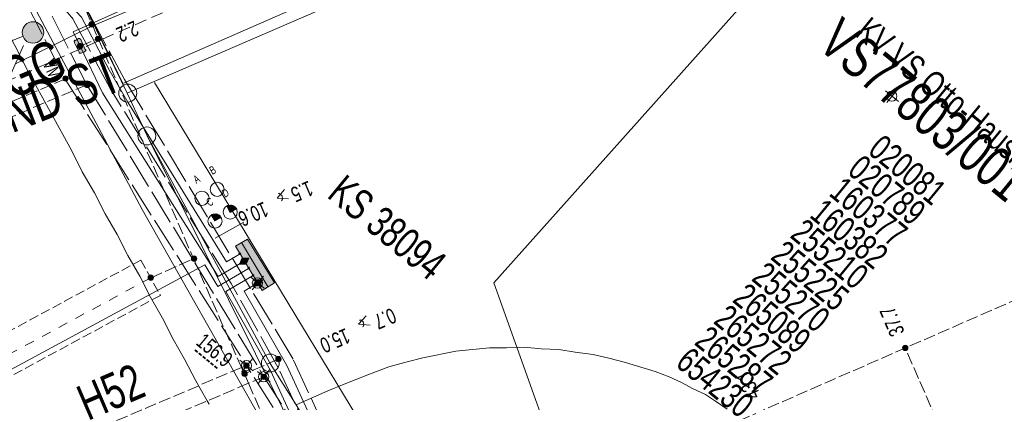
# Model space of a CAD drawing. Header units: metres. Extents: x -740 to 758, y -633 to 854.
# Tile 1006 of 1056: x 387 to 421, y 112 to 126. Entities that reach past the tile are written whole.
import ezdxf

# ---------------------------------------------------------------- set-up
doc = ezdxf.new("R2010")
doc.units = ezdxf.units.M
doc.header["$MEASUREMENT"] = 0
for name, pattern in [('1248_208', [1.456, 1.248, -0.208]), ('333_125', [0.4576, 0.3328, -0.1248]), ('333_333', [0.6656, 0.3328, -0.3328]), ('416_125', [0.5408, 0.416, -0.1248]), ('416_208', [0.624, 0.416, -0.208])]:
    doc.linetypes.add(name, pattern=pattern)
for name, color, linetype in [('Gas.LOVION', 7, 'Continuous'), ('Gis.LOVION', 7, 'Continuous'), ('Grundkarte.LOVION', 7, 'Continuous'), ('Strom.LOVION', 7, 'Continuous'), ('StromBemass.LOVION', 7, 'Continuous'), ('Telko.LOVION', 7, 'Continuous'), ('Wasser.LOVION', 7, 'Continuous')]:
    doc.layers.add(name, color=color, linetype=linetype)
doc.styles.add('ERSTELLTER_STIL_1', font='arial.ttf')

msp = doc.modelspace()

# ---------------------------------------------------------------- hatches: boundary and pattern name
at = {"layer": 'Strom.LOVION', "linetype": 'Continuous', "lineweight": 13}
for points in [[(388.814, 124.747), (388.979, 124.423), (388.982, 124.394), (388.998, 124.38), (389.057, 124.386), (389.171, 124.427), (389.224, 124.491), (389.192, 124.518), (389.04, 124.857), (388.992, 124.897), (388.963, 124.894), (388.851, 124.824), (388.835, 124.837), (388.809, 124.805)], [(394.445, 117.642), (395.38, 116.093), (395.812, 116.357), (394.864, 117.89)]]:
    msp.add_hatch(color=7, dxfattribs=at).paths.add_polyline_path(points)
at = {"layer": 'Strom.LOVION', "linetype": 'Continuous', "lineweight": 18}
for color, points in [(5, [(394.588, 117.39), (394.572, 117.403), (394.558, 117.387), (394.607, 117.348), (394.633, 117.38), (394.601, 117.406)]), (1, [(394.817, 117.014), (394.914, 117.23), (394.677, 117.236), (394.58, 117.02)]), (5, [(394.892, 116.844), (394.906, 116.86), (394.922, 116.846), (394.935, 116.863), (394.919, 116.876), (394.932, 116.892), (394.916, 116.905), (394.903, 116.889), (394.887, 116.902), (394.873, 116.886), (394.89, 116.873), (394.876, 116.857)]), (5, [(395.059, 116.653), (395.032, 116.621), (395.065, 116.594), (395.091, 116.627)]), (1, [(395.151, 116.47), (395.054, 116.253), (395.291, 116.247), (395.388, 116.463)])]:
    msp.add_hatch(color=color, dxfattribs=at).paths.add_polyline_path(points)
at = {"layer": 'StromBemass.LOVION', "linetype": 'Continuous', "lineweight": 13}
for points in [[(389.493, 125.333), (389.5, 125.343), (389.506, 125.353), (389.51, 125.364), (389.513, 125.376), (389.514, 125.388), (389.514, 125.4), (389.513, 125.412), (389.51, 125.424), (389.505, 125.435), (389.5, 125.445), (389.493, 125.455), (389.484, 125.464), (389.475, 125.471), (389.465, 125.478), (389.454, 125.483), (389.442, 125.486), (389.431, 125.489), (389.419, 125.489), (389.407, 125.489), (389.395, 125.486), (389.383, 125.483), (389.373, 125.477), (389.363, 125.471), (389.353, 125.463), (389.345, 125.454), (389.338, 125.445), (389.332, 125.434), (389.328, 125.423), (389.325, 125.411), (389.323, 125.399), (389.324, 125.387), (389.325, 125.375), (389.328, 125.364), (389.333, 125.353), (389.338, 125.342), (389.345, 125.332), (389.354, 125.324), (389.363, 125.316), (389.373, 125.31), (389.384, 125.305), (389.395, 125.301), (389.407, 125.299), (389.419, 125.298), (389.431, 125.299), (389.443, 125.301), (389.454, 125.305), (389.465, 125.31), (389.475, 125.316), (389.485, 125.324)], [(389.493, 125.333), (389.5, 125.343), (389.506, 125.353), (389.51, 125.364), (389.513, 125.376), (389.514, 125.388), (389.514, 125.4), (389.513, 125.412), (389.51, 125.424), (389.505, 125.435), (389.5, 125.445), (389.493, 125.455), (389.484, 125.464), (389.475, 125.471), (389.465, 125.478), (389.454, 125.483), (389.442, 125.486), (389.431, 125.489), (389.419, 125.489), (389.407, 125.489), (389.395, 125.486), (389.383, 125.483), (389.373, 125.477), (389.363, 125.471), (389.353, 125.463), (389.345, 125.454), (389.338, 125.445), (389.332, 125.434), (389.328, 125.423), (389.325, 125.411), (389.323, 125.399), (389.324, 125.387), (389.325, 125.375), (389.328, 125.364), (389.333, 125.353), (389.338, 125.342), (389.345, 125.332), (389.354, 125.324), (389.363, 125.316), (389.373, 125.31), (389.384, 125.305), (389.395, 125.301), (389.407, 125.299), (389.419, 125.298), (389.431, 125.299), (389.443, 125.301), (389.454, 125.305), (389.465, 125.31), (389.475, 125.316), (389.485, 125.324)], [(389.712, 124.826), (389.718, 124.835), (389.724, 124.845), (389.728, 124.856), (389.731, 124.867), (389.732, 124.879), (389.732, 124.89), (389.731, 124.902), (389.728, 124.913), (389.724, 124.924), (389.718, 124.934), (389.711, 124.944), (389.703, 124.952), (389.694, 124.959), (389.684, 124.966), (389.674, 124.971), (389.663, 124.974), (389.651, 124.976), (389.64, 124.977), (389.628, 124.976), (389.617, 124.974), (389.606, 124.97), (389.595, 124.965), (389.585, 124.959), (389.576, 124.952), (389.568, 124.943), (389.562, 124.934), (389.556, 124.924), (389.552, 124.913), (389.549, 124.901), (389.547, 124.89), (389.548, 124.878), (389.549, 124.867), (389.552, 124.855), (389.556, 124.845), (389.562, 124.834), (389.569, 124.825), (389.577, 124.817), (389.586, 124.809), (389.596, 124.803), (389.606, 124.798), (389.617, 124.795), (389.629, 124.792), (389.64, 124.792), (389.652, 124.793), (389.663, 124.795), (389.674, 124.798), (389.685, 124.803), (389.695, 124.81), (389.704, 124.817)], [(389.081, 124.571), (389.087, 124.581), (389.093, 124.591), (389.097, 124.602), (389.1, 124.614), (389.102, 124.625), (389.102, 124.637), (389.1, 124.649), (389.097, 124.66), (389.093, 124.671), (389.087, 124.682), (389.08, 124.691), (389.072, 124.7), (389.063, 124.707), (389.053, 124.714), (389.042, 124.719), (389.031, 124.722), (389.019, 124.724), (389.007, 124.725), (388.996, 124.724), (388.984, 124.722), (388.973, 124.718), (388.962, 124.713), (388.952, 124.707), (388.943, 124.699), (388.935, 124.691), (388.928, 124.681), (388.922, 124.671), (388.918, 124.66), (388.915, 124.648), (388.914, 124.636), (388.914, 124.625), (388.915, 124.613), (388.918, 124.601), (388.923, 124.59), (388.928, 124.58), (388.935, 124.571), (388.943, 124.562), (388.953, 124.554), (388.963, 124.548), (388.973, 124.543), (388.985, 124.54), (388.996, 124.537), (389.008, 124.537), (389.02, 124.537), (389.031, 124.54), (389.043, 124.543), (389.053, 124.548), (389.063, 124.555), (389.072, 124.562)], [(388.578, 123.441), (388.584, 123.45), (388.59, 123.461), (388.594, 123.472), (388.597, 123.483), (388.599, 123.495), (388.599, 123.506), (388.597, 123.518), (388.594, 123.529), (388.59, 123.54), (388.584, 123.551), (388.577, 123.56), (388.569, 123.569), (388.56, 123.576), (388.55, 123.582), (388.539, 123.587), (388.528, 123.591), (388.517, 123.593), (388.505, 123.594), (388.493, 123.593), (388.482, 123.591), (388.471, 123.587), (388.46, 123.582), (388.45, 123.576), (388.441, 123.568), (388.433, 123.56), (388.426, 123.55), (388.421, 123.54), (388.416, 123.529), (388.413, 123.517), (388.412, 123.506), (388.412, 123.494), (388.414, 123.482), (388.417, 123.471), (388.421, 123.46), (388.427, 123.45), (388.434, 123.44), (388.442, 123.432), (388.451, 123.424), (388.461, 123.418), (388.471, 123.413), (388.482, 123.41), (388.494, 123.407), (388.506, 123.407), (388.517, 123.408), (388.529, 123.41), (388.54, 123.413), (388.551, 123.418), (388.561, 123.425), (388.57, 123.432)], [(389.335, 123.219), (389.342, 123.229), (389.348, 123.239), (389.352, 123.25), (389.355, 123.262), (389.357, 123.274), (389.357, 123.286), (389.355, 123.298), (389.352, 123.31), (389.348, 123.321), (389.342, 123.332), (389.335, 123.342), (389.326, 123.351), (389.317, 123.358), (389.307, 123.365), (389.296, 123.37), (389.284, 123.374), (389.272, 123.376), (389.26, 123.376), (389.248, 123.376), (389.236, 123.373), (389.225, 123.37), (389.214, 123.364), (389.204, 123.358), (389.194, 123.35), (389.186, 123.341), (389.179, 123.331), (389.173, 123.321), (389.169, 123.31), (389.166, 123.298), (389.164, 123.286), (389.164, 123.274), (389.166, 123.262), (389.169, 123.25), (389.173, 123.239), (389.179, 123.228), (389.186, 123.218), (389.195, 123.209), (389.204, 123.202), (389.214, 123.195), (389.225, 123.19), (389.237, 123.186), (389.249, 123.184), (389.261, 123.183), (389.273, 123.184), (389.285, 123.187), (389.296, 123.19), (389.307, 123.196), (389.318, 123.202), (389.327, 123.21)], [(393.072, 117.149), (393.079, 117.158), (393.085, 117.169), (393.089, 117.18), (393.092, 117.191), (393.093, 117.203), (393.093, 117.215), (393.092, 117.226), (393.089, 117.238), (393.084, 117.249), (393.079, 117.259), (393.072, 117.269), (393.063, 117.277), (393.054, 117.285), (393.044, 117.291), (393.034, 117.296), (393.022, 117.3), (393.011, 117.302), (392.999, 117.303), (392.987, 117.302), (392.975, 117.3), (392.964, 117.296), (392.953, 117.291), (392.943, 117.285), (392.934, 117.277), (392.926, 117.268), (392.919, 117.259), (392.914, 117.248), (392.909, 117.237), (392.906, 117.226), (392.905, 117.214), (392.905, 117.202), (392.907, 117.19), (392.91, 117.179), (392.914, 117.168), (392.92, 117.158), (392.927, 117.148), (392.935, 117.139), (392.944, 117.132), (392.954, 117.126), (392.965, 117.121), (392.976, 117.117), (392.988, 117.115), (392.999, 117.114), (393.011, 117.115), (393.023, 117.117), (393.034, 117.121), (393.045, 117.126), (393.055, 117.132), (393.064, 117.14)], [(391.558, 116.483), (391.566, 116.493), (391.571, 116.503), (391.576, 116.514), (391.579, 116.526), (391.58, 116.538), (391.58, 116.55), (391.579, 116.562), (391.575, 116.574), (391.571, 116.585), (391.565, 116.595), (391.558, 116.605), (391.55, 116.614), (391.54, 116.621), (391.53, 116.628), (391.519, 116.633), (391.508, 116.637), (391.496, 116.639), (391.484, 116.64), (391.472, 116.639), (391.46, 116.637), (391.449, 116.633), (391.438, 116.628), (391.428, 116.621), (391.419, 116.613), (391.41, 116.605), (391.403, 116.595), (391.398, 116.584), (391.393, 116.573), (391.39, 116.561), (391.389, 116.549), (391.389, 116.537), (391.39, 116.525), (391.393, 116.514), (391.398, 116.503), (391.404, 116.492), (391.411, 116.482), (391.419, 116.474), (391.428, 116.466), (391.438, 116.46), (391.449, 116.454), (391.461, 116.451), (391.473, 116.449), (391.485, 116.448), (391.497, 116.449), (391.509, 116.451), (391.52, 116.455), (391.531, 116.46), (391.541, 116.466), (391.55, 116.474)], [(417.92, 114.028), (417.927, 114.038), (417.933, 114.048), (417.937, 114.059), (417.94, 114.071), (417.941, 114.082), (417.941, 114.094), (417.94, 114.106), (417.937, 114.117), (417.932, 114.128), (417.927, 114.139), (417.92, 114.148), (417.912, 114.157), (417.903, 114.164), (417.893, 114.17), (417.882, 114.175), (417.871, 114.179), (417.859, 114.181), (417.847, 114.182), (417.836, 114.181), (417.824, 114.179), (417.813, 114.175), (417.802, 114.17), (417.792, 114.164), (417.783, 114.156), (417.775, 114.148), (417.768, 114.138), (417.763, 114.128), (417.758, 114.117), (417.755, 114.105), (417.754, 114.094), (417.754, 114.082), (417.756, 114.07), (417.758, 114.059), (417.763, 114.048), (417.769, 114.038), (417.776, 114.028), (417.784, 114.019), (417.793, 114.012), (417.803, 114.006), (417.813, 114.001), (417.825, 113.997), (417.836, 113.995), (417.848, 113.994), (417.86, 113.995), (417.871, 113.997), (417.882, 114.001), (417.893, 114.006), (417.903, 114.012), (417.912, 114.02)], [(394.898, 113.411), (394.904, 113.421), (394.91, 113.431), (394.914, 113.442), (394.917, 113.453), (394.919, 113.465), (394.918, 113.476), (394.917, 113.488), (394.914, 113.499), (394.91, 113.51), (394.904, 113.52), (394.897, 113.53), (394.889, 113.538), (394.88, 113.546), (394.87, 113.552), (394.86, 113.557), (394.849, 113.56), (394.837, 113.562), (394.826, 113.563), (394.814, 113.562), (394.802, 113.56), (394.791, 113.557), (394.781, 113.552), (394.771, 113.545), (394.762, 113.538), (394.754, 113.529), (394.747, 113.52), (394.742, 113.51), (394.737, 113.499), (394.735, 113.487), (394.733, 113.476), (394.733, 113.464), (394.735, 113.453), (394.738, 113.441), (394.742, 113.431), (394.748, 113.42), (394.754, 113.411), (394.763, 113.402), (394.772, 113.395), (394.781, 113.389), (394.792, 113.384), (394.803, 113.38), (394.814, 113.378), (394.826, 113.377), (394.838, 113.378), (394.849, 113.38), (394.86, 113.384), (394.871, 113.389), (394.881, 113.395), (394.89, 113.403)], [(396.017, 113.639), (396.024, 113.648), (396.03, 113.658), (396.034, 113.669), (396.037, 113.681), (396.038, 113.692), (396.038, 113.704), (396.037, 113.716), (396.034, 113.727), (396.03, 113.738), (396.024, 113.748), (396.017, 113.757), (396.009, 113.766), (396, 113.773), (395.99, 113.78), (395.979, 113.785), (395.968, 113.788), (395.957, 113.79), (395.945, 113.791), (395.933, 113.79), (395.922, 113.788), (395.911, 113.784), (395.9, 113.779), (395.89, 113.773), (395.881, 113.766), (395.873, 113.757), (395.866, 113.747), (395.861, 113.737), (395.856, 113.726), (395.854, 113.715), (395.852, 113.703), (395.852, 113.692), (395.854, 113.68), (395.857, 113.669), (395.861, 113.658), (395.867, 113.648), (395.874, 113.638), (395.882, 113.63), (395.891, 113.622), (395.901, 113.616), (395.911, 113.611), (395.922, 113.607), (395.934, 113.605), (395.946, 113.604), (395.957, 113.605), (395.969, 113.607), (395.98, 113.611), (395.99, 113.616), (396, 113.622), (396.009, 113.63)], [(394.833, 113.125), (394.84, 113.135), (394.846, 113.145), (394.85, 113.156), (394.853, 113.167), (394.854, 113.179), (394.854, 113.191), (394.853, 113.203), (394.85, 113.214), (394.846, 113.225), (394.84, 113.235), (394.833, 113.245), (394.825, 113.253), (394.816, 113.261), (394.806, 113.267), (394.795, 113.272), (394.784, 113.276), (394.772, 113.278), (394.761, 113.278), (394.749, 113.278), (394.737, 113.275), (394.726, 113.272), (394.715, 113.267), (394.706, 113.26), (394.696, 113.253), (394.688, 113.244), (394.682, 113.235), (394.676, 113.224), (394.672, 113.213), (394.669, 113.202), (394.667, 113.19), (394.667, 113.178), (394.669, 113.167), (394.672, 113.155), (394.676, 113.144), (394.682, 113.134), (394.689, 113.125), (394.697, 113.116), (394.706, 113.109), (394.716, 113.102), (394.727, 113.097), (394.738, 113.094), (394.749, 113.092), (394.761, 113.091), (394.773, 113.092), (394.784, 113.094), (394.796, 113.098), (394.806, 113.103), (394.816, 113.109), (394.825, 113.117)], [(395.503, 113.02), (395.51, 113.029), (395.516, 113.039), (395.52, 113.05), (395.523, 113.061), (395.524, 113.073), (395.524, 113.085), (395.523, 113.096), (395.52, 113.108), (395.516, 113.119), (395.51, 113.129), (395.503, 113.138), (395.495, 113.147), (395.486, 113.154), (395.476, 113.16), (395.465, 113.165), (395.454, 113.169), (395.443, 113.171), (395.431, 113.172), (395.419, 113.171), (395.408, 113.169), (395.397, 113.165), (395.386, 113.16), (395.376, 113.154), (395.367, 113.146), (395.359, 113.138), (395.353, 113.128), (395.347, 113.118), (395.343, 113.107), (395.34, 113.096), (395.338, 113.084), (395.338, 113.072), (395.34, 113.061), (395.343, 113.05), (395.347, 113.039), (395.353, 113.028), (395.36, 113.019), (395.368, 113.011), (395.377, 113.003), (395.387, 112.997), (395.397, 112.992), (395.409, 112.988), (395.42, 112.986), (395.432, 112.986), (395.443, 112.986), (395.455, 112.989), (395.466, 112.992), (395.477, 112.997), (395.486, 113.003), (395.495, 113.011)]]:
    msp.add_hatch(color=7, dxfattribs=at).paths.add_polyline_path(points)
at = {"layer": 'Telko.LOVION', "linetype": 'Continuous', "lineweight": 13}
for points in [[(394.465, 118.945), (394.479, 118.961), (394.366, 119.053), (394.337, 119.05), (394.305, 119.077), (394.217, 119.068), (394.204, 119.052), (394.145, 119.046), (394.256, 118.821)], [(393.948, 118.643), (393.916, 118.669), (393.913, 118.699), (393.881, 118.725), (393.852, 118.722), (393.803, 118.762), (393.774, 118.759), (393.758, 118.772), (393.67, 118.763), (393.657, 118.747), (393.599, 118.742), (393.722, 118.532)]]:
    msp.add_hatch(color=7, dxfattribs=at).paths.add_polyline_path(points)
at = {"layer": 'Wasser.LOVION', "linetype": 'Continuous', "lineweight": 13}
msp.add_hatch(color=7, dxfattribs=at).paths.add_polyline_path([(387.657, 124.87), (387.685, 124.908), (387.707, 124.949), (387.725, 124.993), (387.736, 125.039), (387.742, 125.085), (387.742, 125.133), (387.736, 125.179), (387.724, 125.225), (387.706, 125.269), (387.684, 125.31), (387.656, 125.348), (387.623, 125.382), (387.587, 125.412), (387.547, 125.437), (387.504, 125.457), (387.46, 125.472), (387.413, 125.48), (387.366, 125.483), (387.319, 125.48), (387.273, 125.471), (387.228, 125.456), (387.186, 125.436), (387.146, 125.411), (387.11, 125.38), (387.078, 125.346), (387.05, 125.308), (387.028, 125.266), (387.01, 125.223), (386.999, 125.177), (386.993, 125.13), (386.993, 125.083), (386.999, 125.036), (387.011, 124.991), (387.029, 124.947), (387.051, 124.906), (387.079, 124.868), (387.112, 124.834), (387.148, 124.804), (387.188, 124.779), (387.231, 124.759), (387.275, 124.744), (387.322, 124.736), (387.369, 124.733), (387.416, 124.736), (387.462, 124.745), (387.507, 124.759), (387.549, 124.78), (387.589, 124.805), (387.625, 124.835)])

# ---------------------------------------------------------------- linework, layer by layer
at = {"layer": 'Gas.LOVION', "color": 5, "linetype": '416_208', "lineweight": 18}
msp.add_lwpolyline([(430.383, 142.599), (421.266, 138.811), (421.139, 138.754), (418.805, 137.684), (406.663, 132.181), (399.758, 129.053), (394.751, 127.056), (386.435, 123.391)], dxfattribs=at)
at = {"layer": 'Gis.LOVION', "color": 44, "linetype": 'Continuous', "lineweight": 18}
msp.add_lwpolyline([(391.61, 123.365), (400.42, 108.828)], dxfattribs=at)
at = {"layer": 'Grundkarte.LOVION', "color": 253, "linetype": 'Continuous', "lineweight": 18}
for points in [[(432.314, 140.985), (390.656, 122.991), (388.733, 126.941), (384.897, 135.639), (379.32, 142.808), (376.294, 148.364), (373.379, 153.99), (370.453, 159.734), (367.735, 165.468), (348.208, 210.109)], [(431.8, 141.407), (422.533, 137.339), (390.505, 123.331), (389.246, 125.927), (420.164, 139.501), (429.261, 143.494)], [(448.234, 110.562), (432.199, 103.171), (428.513, 101.57), (425.751, 100.502), (422.842, 99.715), (419.873, 99.247), (416.908, 99.046), (413.961, 99.26), (410.91, 99.937), (408.699, 100.785), (406.459, 101.926), (403.992, 103.576), (401.448, 105.721), (399.602, 107.669), (397.802, 110.064), (397.699, 110.202), (396.568, 112.101), (395.658, 113.549), (391.364, 121.494), (390.656, 122.991), (432.314, 140.985)], [(396.568, 112.101), (397.672, 112.593), (398.241, 112.826), (399.123, 113.178), (399.808, 113.423), (400.441, 113.603), (400.988, 113.745), (402.148, 113.977), (403.319, 114.091), (403.91, 114.09), (404.528, 114.121), (405.125, 114.061), (405.748, 114.033), (406.319, 113.941), (406.948, 113.855), (407.492, 113.731), (408.068, 113.58), (409.104, 113.268), (409.595, 113.079), (410.028, 112.885), (410.434, 112.659), (410.867, 112.465), (411.215, 112.233), (411.627, 111.948)]]:
    msp.add_lwpolyline(points, dxfattribs=at)
at = {"layer": 'Grundkarte.LOVION', "color": 8, "linetype": 'Continuous', "lineweight": 18}
for points in [[(448.234, 110.562), (432.199, 103.171), (428.513, 101.57), (425.751, 100.502), (422.842, 99.715), (419.873, 99.247), (416.908, 99.046), (413.961, 99.26), (410.91, 99.937), (408.699, 100.785), (406.459, 101.926), (403.992, 103.576), (401.448, 105.721), (399.602, 107.669), (397.802, 110.064), (397.699, 110.202), (396.568, 112.101), (395.658, 113.549), (391.364, 121.494), (390.656, 122.991), (432.314, 140.985), (390.656, 122.991), (388.733, 126.941), (384.897, 135.639)], [(384.897, 135.639), (388.733, 126.941), (390.656, 122.991), (391.364, 121.494), (434.853, 34.004), (398.717, 45.988), (394.019, 47.479), (368.093, 94.096)], [(384.897, 135.639), (388.733, 126.941), (390.656, 122.991), (391.364, 121.494), (434.853, 34.004), (398.717, 45.988), (394.019, 47.479), (368.093, 94.096)], [(393.521, 112.128), (393.451, 112.24), (393.057, 112.94), (392.658, 113.699), (392.264, 114.4), (391.897, 115.132), (391.472, 115.859), (391.104, 116.591), (390.679, 117.318), (390.311, 118.051), (389.886, 118.778), (389.519, 119.51), (389.093, 120.237), (388.726, 120.97), (387.216, 123.718), (386.487, 125.125)], [(434.853, 34.004), (391.364, 121.494), (395.658, 113.549), (396.568, 112.101), (397.699, 110.202), (397.802, 110.064), (399.602, 107.669), (401.448, 105.721), (403.992, 103.576), (406.459, 101.926), (408.699, 100.785), (410.91, 99.937), (413.961, 99.26), (416.908, 99.046), (419.873, 99.247), (422.842, 99.715), (425.751, 100.502), (428.513, 101.57), (432.199, 103.171), (448.234, 110.562), (452.79, 112.633), (457.416, 114.592), (462.097, 116.291), (462.267, 116.367)], [(434.853, 34.004), (391.364, 121.494), (395.658, 113.549), (396.568, 112.101), (397.699, 110.202), (397.802, 110.064), (399.602, 107.669), (401.448, 105.721), (403.992, 103.576), (406.459, 101.926), (408.699, 100.785), (410.91, 99.937), (413.961, 99.26), (416.908, 99.046), (419.873, 99.247), (422.842, 99.715), (425.751, 100.502), (428.513, 101.57), (432.199, 103.171), (448.234, 110.562)]]:
    msp.add_lwpolyline(points, dxfattribs=at)
at = {"layer": 'Grundkarte.LOVION', "color": 9, "linetype": 'Continuous', "lineweight": 18}
for centre, radius in [((390.68, 122.989), 0.314), ((391.348, 121.494), 0.312), ((395.661, 113.561), 0.312)]:
    msp.add_circle(centre, radius, dxfattribs=at)
at = {"layer": 'Strom.LOVION', "color": 194, "linetype": '1248_208', "lineweight": 18}
for points in [[(347.386, 210.812), (349.206, 206.704), (357.541, 186.904), (362.232, 176.102), (367.551, 163.573), (372.44, 154.682), (378.346, 144.604), (381.851, 139.139), (383.156, 133.947), (388.496, 123.474), (394.838, 113.469)], [(348.157, 210.178), (349.588, 206.875), (358.294, 186.15), (362.844, 175.438), (367.819, 163.703), (373.088, 154.095), (379.254, 144.235), (382.305, 139.331), (384.076, 133.46), (389.253, 123.282), (395.437, 113.084)], [(462.875, 115.894), (458.349, 114.58), (446.851, 109.141), (436.157, 104.253), (428.264, 100.644), (425.413, 100.025), (418.738, 98.914), (415.952, 98.997), (413.738, 99.874), (406.891, 102.19), (403.363, 104.416), (400.881, 106.375), (397.605, 109.661), (395.437, 113.084)], [(463.293, 115.551), (458.545, 114.23), (445.872, 108.276), (435.245, 103.307), (428.498, 100.209), (424.498, 99.404), (418.951, 98.551), (415.751, 98.785), (412.948, 99.797), (406.712, 101.906), (402.382, 104.63), (400.61, 106.275), (397.32, 109.544), (394.838, 113.469)]]:
    msp.add_lwpolyline(points, dxfattribs=at)
at = {"layer": 'Strom.LOVION', "color": 150, "linetype": 'Continuous', "lineweight": 18}
for points in [[(349.153, 209.359), (350.127, 207.105), (352.531, 201.414), (358.849, 186.367), (361.518, 180.081), (363.516, 175.37), (365.702, 170.235), (368.355, 163.962), (372.273, 156.838), (373.605, 154.397), (379.755, 144.55), (382.857, 139.578), (384.374, 135.396), (388.213, 126.668), (388.356, 126.416), (389.067, 125.643), (390.03, 123.801), (390.688, 122.669), (394.129, 117.094), (394.604, 117.377)], [(389.018, 124.634), (388.777, 125.127), (392.755, 126.92), (393.039, 127.036), (393.235, 127.144), (400.145, 130.377), (407.912, 133.766), (420.188, 139.104), (423.675, 140.628), (425.674, 141.488), (425.298, 142.308)], [(394.747, 117.125), (393.84, 116.578), (389.798, 122.996), (389.018, 124.634)], [(450.724, 122.435), (450.246, 122.182), (450.343, 121.94), (450.652, 121.955), (453.993, 113.179), (446.605, 109.693), (435.898, 104.789), (430.734, 102.437), (429.048, 101.991), (427.973, 101.502), (425.252, 100.911), (418.666, 99.809), (416.133, 99.871), (413.056, 99.142), (410.717, 99.342), (407.593, 100.455), (405.061, 101.863), (403.984, 102.452), (399.807, 105.723), (396.242, 113.473), (394.746, 116.076), (395.221, 116.358)], [(394.919, 116.876), (393.829, 116.237), (393.371, 116.99), (366.027, 102.229)], [(395.062, 116.624), (394.112, 116.058), (395.668, 113.299), (399.328, 105.337), (403.633, 101.96), (407.336, 99.913), (410.595, 98.769), (413.087, 98.524), (416.19, 99.286), (418.723, 99.223), (425.355, 100.315), (428.16, 100.944), (428.487, 101.079), (441.649, 76.8), (438.102, 73.173), (434.64, 69.583), (431.55, 65.823)]]:
    msp.add_lwpolyline(points, dxfattribs=at)
at = {"layer": 'Strom.LOVION', "color": 1, "linetype": '1248_208', "lineweight": 18}
for points in [[(395.939, 113.399), (394.291, 116.341), (390.064, 123.155), (388.78, 125.556), (387.993, 126.499), (387.901, 126.682), (385.375, 132.42)], [(387.488, 129.095), (388.438, 126.779), (388.632, 126.458), (389.338, 125.744), (390.565, 123.47), (396.456, 113.701)], [(462.313, 116.357), (458.145, 115.151), (453.834, 113.444), (446.475, 109.961), (435.81, 105.076), (430.617, 102.721), (428.834, 102.222), (427.886, 101.789), (425.178, 101.214), (418.65, 100.118), (416.088, 100.177), (413.028, 99.435), (410.776, 99.643), (407.714, 100.733), (404.137, 102.703), (400.04, 105.909), (396.456, 113.701)], [(462.586, 116.132), (458.245, 114.88), (446.721, 109.409), (436.04, 104.537), (430.778, 102.131), (429.178, 101.723), (428.073, 101.231), (425.297, 100.605), (418.694, 99.516), (416.132, 99.576), (413.072, 98.833), (410.641, 99.054), (407.472, 100.177), (403.815, 102.214), (399.574, 105.538), (395.939, 113.399)]]:
    msp.add_lwpolyline(points, dxfattribs=at)
at = {"layer": 'Strom.LOVION', "color": 7, "linetype": 'Continuous', "lineweight": 13}
for points in [[(388.814, 124.747), (388.809, 124.805), (388.835, 124.837), (388.851, 124.824), (388.963, 124.894), (388.992, 124.897), (389.04, 124.857), (389.192, 124.518), (389.224, 124.491), (389.171, 124.427), (389.057, 124.386), (388.998, 124.38), (388.982, 124.394), (388.979, 124.423)], [(394.445, 117.642), (394.864, 117.89), (395.812, 116.357), (395.38, 116.093)], [(394.601, 117.406), (394.633, 117.38), (394.62, 117.364), (394.607, 117.348), (394.591, 117.361), (394.558, 117.387), (394.572, 117.403), (394.588, 117.39)], [(394.892, 116.844), (394.876, 116.857), (394.89, 116.873), (394.873, 116.886), (394.887, 116.902), (394.903, 116.889), (394.916, 116.905), (394.932, 116.892), (394.919, 116.876), (394.935, 116.863), (394.922, 116.846), (394.906, 116.86)], [(395.065, 116.594), (395.032, 116.621), (395.046, 116.637), (395.059, 116.653), (395.075, 116.64), (395.091, 116.627), (395.078, 116.61), (395.094, 116.597), (395.078, 116.61)]]:
    msp.add_lwpolyline(points, close=True, dxfattribs=at)
msp.add_lwpolyline([(394.654, 117.766), (395.589, 116.217)], dxfattribs=at)
at = {"layer": 'Strom.LOVION', "color": 7, "linetype": '333_125', "lineweight": 13}
msp.add_lwpolyline([(367.381, 102.73), (366.712, 103.98), (391.138, 117.156), (391.82, 115.923)], close=True, dxfattribs=at)
at = {"layer": 'Strom.LOVION', "color": 1, "linetype": 'Continuous', "lineweight": 18}
for points in [[(394.817, 117.014), (394.58, 117.02), (394.677, 117.236), (394.914, 117.23)], [(395.151, 116.47), (395.388, 116.463), (395.291, 116.247), (395.054, 116.253)]]:
    msp.add_lwpolyline(points, close=True, dxfattribs=at)
at = {"layer": 'Strom.LOVION', "color": 9, "linetype": '333_333', "lineweight": 18}
msp.add_lwpolyline([(391.494, 116.541), (367.055, 103.349)], dxfattribs=at)
at = {"layer": 'Strom.LOVION', "color": 9, "linetype": 'Continuous', "lineweight": 18}
for points in [[(394.98, 116.557), (395.446, 116.174)], [(395.023, 116.117), (395.419, 116.599)], [(394.597, 113.667), (395.063, 113.284)], [(394.597, 113.667), (395.063, 113.284)], [(394.597, 113.667), (395.063, 113.284)], [(394.597, 113.667), (395.063, 113.284)], [(394.597, 113.667), (395.063, 113.284)], [(394.597, 113.667), (395.063, 113.284)], [(394.597, 113.667), (395.063, 113.284)], [(394.597, 113.667), (395.063, 113.284)], [(394.597, 113.667), (395.063, 113.284)], [(394.597, 113.667), (395.063, 113.284)], [(394.597, 113.667), (395.063, 113.284)], [(394.597, 113.667), (395.063, 113.284)], [(394.597, 113.667), (395.063, 113.284)], [(394.597, 113.667), (395.063, 113.284)], [(394.597, 113.667), (395.063, 113.284)], [(394.597, 113.667), (395.063, 113.284)], [(394.597, 113.667), (395.063, 113.284)], [(394.653, 113.244), (395.036, 113.71)], [(394.653, 113.244), (395.036, 113.71)], [(394.653, 113.244), (395.036, 113.71)], [(394.653, 113.244), (395.036, 113.71)], [(394.653, 113.244), (395.036, 113.71)], [(394.653, 113.244), (395.036, 113.71)], [(394.653, 113.244), (395.036, 113.71)], [(394.653, 113.244), (395.036, 113.71)], [(394.653, 113.244), (395.036, 113.71)], [(394.653, 113.244), (395.036, 113.71)], [(394.653, 113.244), (395.036, 113.71)], [(394.653, 113.244), (395.036, 113.71)], [(394.653, 113.244), (395.036, 113.71)], [(394.653, 113.244), (395.036, 113.71)], [(394.653, 113.244), (395.036, 113.71)], [(394.653, 113.244), (395.036, 113.71)], [(394.653, 113.244), (395.036, 113.71)], [(395.212, 113.269), (395.662, 112.899)], [(395.212, 113.269), (395.662, 112.899)], [(395.212, 113.269), (395.662, 112.899)], [(395.212, 113.269), (395.662, 112.899)], [(395.212, 113.269), (395.662, 112.899)], [(395.239, 112.843), (395.635, 113.325)], [(395.239, 112.843), (395.635, 113.325)], [(395.239, 112.843), (395.635, 113.325)], [(395.239, 112.843), (395.635, 113.325)], [(395.239, 112.843), (395.635, 113.325)]]:
    msp.add_lwpolyline(points, dxfattribs=at)
for centre, radius in [((395.211, 116.357), 0.178), ((394.831, 113.471), 0.177), ((394.831, 113.471), 0.177), ((394.831, 113.471), 0.177), ((394.831, 113.471), 0.177), ((394.831, 113.471), 0.177), ((394.831, 113.471), 0.177), ((394.831, 113.471), 0.177), ((394.831, 113.471), 0.177), ((394.831, 113.471), 0.177), ((394.831, 113.471), 0.177), ((394.831, 113.471), 0.177), ((394.831, 113.471), 0.177), ((394.831, 113.471), 0.177), ((394.831, 113.471), 0.177), ((394.831, 113.471), 0.177), ((394.831, 113.471), 0.177), ((394.831, 113.471), 0.177), ((395.429, 113.082), 0.178), ((395.429, 113.082), 0.178), ((395.429, 113.082), 0.178), ((395.429, 113.082), 0.178), ((395.429, 113.082), 0.178)]:
    msp.add_circle(centre, radius, dxfattribs=at)
at = {"layer": 'StromBemass.LOVION', "color": 7, "linetype": '416_125', "lineweight": 13}
for points in [[(448.622, 127.609), (423.428, 116.545), (422.353, 116.056), (412.9, 111.925), (409.416, 110.372)], [(388.765, 126.914), (389.431, 125.398), (389.642, 124.901), (392.98, 117.203), (394.652, 113.406), (394.763, 113.181), (394.898, 112.854), (396.513, 109.185), (396.646, 108.887), (398.228, 105.244), (399.105, 103.231), (399.351, 102.679), (400.568, 99.901)], [(389.018, 124.634), (389.642, 124.901)], [(388.509, 123.49), (381.811, 120.648)], [(389.253, 123.282), (382.004, 120.194)], [(391.494, 116.541), (392.98, 117.203), (392.994, 117.219)], [(423.742, 100.645), (417.847, 114.078)], [(395.939, 113.695), (394.763, 113.181)], [(394.838, 113.469), (394.652, 113.406), (386.409, 109.896)], [(395.437, 113.084), (394.898, 112.854), (386.642, 109.328)]]:
    msp.add_lwpolyline(points, dxfattribs=at)
at = {"layer": 'StromBemass.LOVION', "color": 7, "linetype": 'Continuous', "lineweight": 13}
for points in [[(396.293, 119.301), (395.906, 119.322), (396.157, 119.627)], [(396.048, 119.232), (396.088, 119.281), (396.076, 119.398), (396.044, 119.424), (396.041, 119.453), (396.012, 119.451), (395.964, 119.49), (395.95, 119.474)], [(399.148, 114.88), (398.746, 114.915), (399.013, 115.207)], [(398.888, 114.825), (398.901, 114.841), (398.914, 114.858), (398.927, 114.874), (398.911, 114.887), (398.924, 114.903), (398.919, 114.961), (398.903, 114.975), (398.916, 114.991), (398.836, 115.057), (398.806, 115.054), (398.79, 115.067), (398.777, 115.051)]]:
    msp.add_lwpolyline(points, dxfattribs=at)
for centre, radius in [((389.419, 125.394), 0.0957), ((389.419, 125.394), 0.0957), ((389.64, 124.884), 0.0926), ((389.008, 124.631), 0.0942), ((388.505, 123.5), 0.0935), ((389.261, 123.28), 0.0965), ((392.999, 117.208), 0.0943), ((391.484, 116.544), 0.0959), ((417.848, 114.088), 0.0938), ((394.826, 113.47), 0.0928), ((395.945, 113.698), 0.0933), ((394.761, 113.185), 0.0937), ((395.431, 113.079), 0.0931)]:
    msp.add_circle(centre, radius, dxfattribs=at)
at = {"layer": 'Telko.LOVION', "color": 1, "linetype": 'Continuous', "lineweight": 18}
msp.add_lwpolyline([(464.048, 114.93), (453.117, 110.803), (452.612, 110.679), (452.174, 110.474), (434.249, 103.667), (433.499, 103.476), (432.8, 103.215), (421.971, 100.62), (417.426, 99.939), (413.919, 99.995), (410.061, 100.608), (407.515, 101.408), (406.614, 101.852), (405.656, 102.128), (403.338, 103.468), (398.941, 107.323), (396.797, 109.759), (395.276, 111.709), (391.187, 118.92), (381.832, 136.463)], dxfattribs=at)
at = {"layer": 'Telko.LOVION', "color": 49, "linetype": 'Continuous', "lineweight": 18}
msp.add_lwpolyline([(414.229, 128.414), (403.466, 116.367), (406.656, 107.472)], dxfattribs=at)
at = {"layer": 'Telko.LOVION', "color": 9, "linetype": 'Continuous', "lineweight": 18}
for points in [[(417.16, 123.07), (417.61, 122.7)], [(417.16, 123.07), (417.61, 122.7)], [(417.16, 123.07), (417.61, 122.7)], [(417.16, 123.07), (417.61, 122.7)], [(417.16, 123.07), (417.61, 122.7)], [(417.16, 123.07), (417.61, 122.7)], [(417.16, 123.07), (417.61, 122.7)], [(417.16, 123.07), (417.61, 122.7)], [(417.16, 123.07), (417.61, 122.7)], [(417.16, 123.07), (417.61, 122.7)], [(417.16, 123.07), (417.61, 122.7)], [(417.16, 123.07), (417.61, 122.7)], [(417.2, 122.66), (417.583, 123.126)], [(417.2, 122.66), (417.583, 123.126)], [(417.2, 122.66), (417.583, 123.126)], [(417.2, 122.66), (417.583, 123.126)], [(417.2, 122.66), (417.583, 123.126)], [(417.2, 122.66), (417.583, 123.126)], [(417.2, 122.66), (417.583, 123.126)], [(417.2, 122.66), (417.583, 123.126)], [(417.2, 122.66), (417.583, 123.126)], [(417.2, 122.66), (417.583, 123.126)], [(417.2, 122.66), (417.583, 123.126)], [(417.2, 122.66), (417.583, 123.126)]]:
    msp.add_lwpolyline(points, dxfattribs=at)
at = {"layer": 'Telko.LOVION', "color": 7, "linetype": 'Continuous', "lineweight": 13}
for points in [[(394.465, 118.945), (394.256, 118.821), (394.145, 119.046), (394.204, 119.052), (394.217, 119.068), (394.305, 119.077), (394.337, 119.05), (394.366, 119.053), (394.479, 118.961)], [(393.948, 118.643), (393.722, 118.532), (393.599, 118.742), (393.657, 118.747), (393.67, 118.763), (393.758, 118.772), (393.774, 118.759), (393.803, 118.762), (393.852, 118.722), (393.881, 118.725), (393.913, 118.699), (393.916, 118.669)]]:
    msp.add_lwpolyline(points, close=True, dxfattribs=at)
msp.add_lwpolyline([(393.737, 117.928), (394.732, 118.483)], dxfattribs=at)
at = {"layer": 'Telko.LOVION', "color": 9, "linetype": 'Continuous', "lineweight": 18}
msp.add_circle((417.38, 122.881), 0.176, dxfattribs=at)
msp.add_circle((417.38, 122.881), 0.176, dxfattribs=at)
msp.add_circle((417.38, 122.881), 0.176, dxfattribs=at)
msp.add_circle((417.38, 122.881), 0.176, dxfattribs=at)
msp.add_circle((417.38, 122.881), 0.176, dxfattribs=at)
msp.add_circle((417.38, 122.881), 0.176, dxfattribs=at)
msp.add_circle((417.38, 122.881), 0.176, dxfattribs=at)
msp.add_circle((417.38, 122.881), 0.176, dxfattribs=at)
msp.add_circle((417.38, 122.881), 0.176, dxfattribs=at)
msp.add_circle((417.38, 122.881), 0.176, dxfattribs=at)
msp.add_circle((417.38, 122.881), 0.176, dxfattribs=at)
msp.add_circle((417.38, 122.881), 0.176, dxfattribs=at)
at = {"layer": 'Telko.LOVION', "color": 7, "linetype": 'Continuous', "lineweight": 13}
for centre, radius in [((393.804, 119.628), 0.246), ((393.273, 119.315), 0.246), ((394.262, 118.835), 0.245), ((393.729, 118.519), 0.246)]:
    msp.add_circle(centre, radius, dxfattribs=at)
at = {"layer": 'Wasser.LOVION', "color": 150, "linetype": 'Continuous', "lineweight": 18}
msp.add_lwpolyline([(386.758, 124.014), (389.423, 125.323), (394.036, 127.267), (402.979, 131.171), (407.172, 133.029), (410.318, 134.401), (419.458, 138.412), (420.379, 138.813), (420.817, 139.018)], dxfattribs=at)
at = {"layer": 'Wasser.LOVION', "color": 7, "linetype": 'Continuous', "lineweight": 13}
for points in [[(386.227, 123.858), (385.966, 124.557), (387.005, 124.969)], [(386.467, 123.364), (387.036, 124.647)]]:
    msp.add_lwpolyline(points, dxfattribs=at)
msp.add_circle((387.368, 125.108), 0.375, dxfattribs=at)

# ---------------------------------------------------------------- texts
at = {"layer": 'Gas.LOVION', "color": 5, "linetype": 'Continuous', "lineweight": 18, "insert": (384.059, 120.551), "char_height": 1.42278, "attachment_point": 7, "rotation": 21.4042, "style": 'ERSTELLTER_STIL_1'}
msp.add_mtext('{\\A1;\\W0.71560x;200 ND ST}', dxfattribs=at)
at = {"layer": 'Strom.LOVION', "color": 7, "linetype": 'Continuous', "lineweight": 13, "attachment_point": 7, "style": 'ERSTELLTER_STIL_1'}
for s, insert, char_height, rotation in [('{\\A1;\\W0.71558x;VM}', (387.691, 124.033), 0.44463, 295.2443), ('{\\A1;\\W0.71558x;KS 38094}', (397.595, 119.364), 1.06709, 320.5841), ('{\\A1;\\W0.50000x; }', (397.178, 113.727), 0.44463, 320.5819), ('{\\A1;\\W0.50000x; }', (395.543, 113.505), 0.42681, 320.5868), ('{\\A1;\\W0.50000x; }', (396.66, 113.425), 0.44459, 320.5871), ('{\\A1;\\W0.50000x; }', (396.143, 113.12), 0.42684, 320.5813)]:
    msp.add_mtext(s, dxfattribs=dict(at, insert=insert, char_height=char_height, rotation=rotation))
at = {"layer": 'Strom.LOVION', "color": 1, "linetype": 'Continuous', "lineweight": 18, "attachment_point": 7, "style": 'ERSTELLTER_STIL_1'}
for s, insert, char_height, rotation in [('{\\A1;\\W0.71559x;156.9}', (393.025, 114.223), 0.53355, 320.5841), ('{\\A1;\\W0.71556x;------}', (392.875, 113.876), 0.53354, 320.584)]:
    msp.add_mtext(s, dxfattribs=dict(at, insert=insert, char_height=char_height, rotation=rotation))
at = {"layer": 'StromBemass.LOVION', "color": 7, "linetype": 'Continuous', "lineweight": 13, "attachment_point": 7, "style": 'ERSTELLTER_STIL_1'}
for s, insert, char_height, rotation in [('{\\A1;\\W0.71559x;2.2}', (390.907, 125.533), 0.53354, 203.2494), ('{\\A1;\\W0.71559x;1.5}', (397.002, 119.949), 0.53354, 203.2494), ('{\\A1;\\W0.71556x;10.6}', (395.437, 119.219), 0.53356, 203.2545), ('{\\A1;\\W0.71556x;0.7}', (399.905, 115.509), 0.53356, 203.2545), ('{\\A1;\\W0.71561x;37.7}', (417.843, 114.644), 0.53352, 113.2385), ('{\\A1;\\W0.71556x;15.0}', (398.292, 114.798), 0.53356, 203.2545), ('{\\A1;\\W0.71555x;43.1}', (412.806, 112.42), 0.53358, 113.2369)]:
    msp.add_mtext(s, dxfattribs=dict(at, insert=insert, char_height=char_height, rotation=rotation))
at = {"layer": 'Telko.LOVION', "color": 7, "linetype": 'Continuous', "lineweight": 13, "attachment_point": 7, "style": 'ERSTELLTER_STIL_1'}
for s, insert, char_height, rotation in [('{\\A1;\\W0.71559x;VS77803/001}', (414.716, 124.584), 1.42277, 320.5841), ('{\\A1;\\W0.71535x;B}', (393.633, 120.13), 0.28385, 29.5469), ('{\\A1;\\W0.71027x;A}', (393.072, 119.817), 0.28385, 29.5469), ('{\\A1;\\W0.71590x;D}', (394.074, 119.328), 0.28385, 29.5469), ('{\\A1;\\W0.71584x;C}', (393.528, 119.012), 0.28387, 29.5562)]:
    msp.add_mtext(s, dxfattribs=dict(at, insert=insert, char_height=char_height, rotation=rotation))
at = {"layer": 'Telko.LOVION', "color": 220, "linetype": 'Continuous', "lineweight": 18, "attachment_point": 7, "style": 'ERSTELLTER_STIL_1'}
for s, insert, char_height, rotation in [('{\\A1;\\W0.71562x;KV VS Otto-Hausmann-Ring}', (415.886, 124.807), 0.88922, 320.5841), ('{\\A1;\\W0.71562x;020081}', (416.492, 120.901), 0.88922, 320.5841), ('{\\A1;\\W0.71561x;020789}', (415.778, 120.195), 0.88922, 320.5841), ('{\\A1;\\W0.71562x;160377}', (415.135, 119.43), 0.88922, 320.5841), ('{\\A1;\\W0.71562x;160382}', (414.458, 118.667), 0.88922, 320.5841), ('{\\A1;\\W0.71561x;255210}', (413.777, 117.963), 0.88922, 320.5841), ('{\\A1;\\W0.71562x;255225}', (413.095, 117.204), 0.88922, 320.5841), ('{\\A1;\\W0.71562x;255270}', (412.431, 116.457), 0.88922, 320.5841), ('{\\A1;\\W0.71562x;265089}', (411.764, 115.713), 0.88922, 320.5841), ('{\\A1;\\W0.71560x;265272}', (411.101, 114.966), 0.88925, 320.5816), ('{\\A1;\\W0.71562x;265287}', (410.432, 114.223), 0.88922, 320.5841), ('{\\A1;\\W0.71562x;654230}', (409.77, 113.475), 0.88922, 320.5841)]:
    msp.add_mtext(s, dxfattribs=dict(at, insert=insert, char_height=char_height, rotation=rotation))
at = {"layer": 'Wasser.LOVION', "color": 150, "linetype": 'Continuous', "lineweight": 18, "insert": (383.076, 121.204), "char_height": 1.42279, "attachment_point": 7, "rotation": 23.2414, "style": 'ERSTELLTER_STIL_1'}
msp.add_mtext('{\\A1;\\W0.71559x;150 GGG}', dxfattribs=at)
at = {"layer": 'Wasser.LOVION', "color": 7, "linetype": 'Continuous', "lineweight": 13, "insert": (389.288, 111.518), "char_height": 1.2449, "attachment_point": 7, "rotation": 23.2402, "style": 'ERSTELLTER_STIL_1'}
msp.add_mtext('{\\A1;\\W0.71562x;H52}', dxfattribs=at)

doc.saveas('drawing.dxf')
